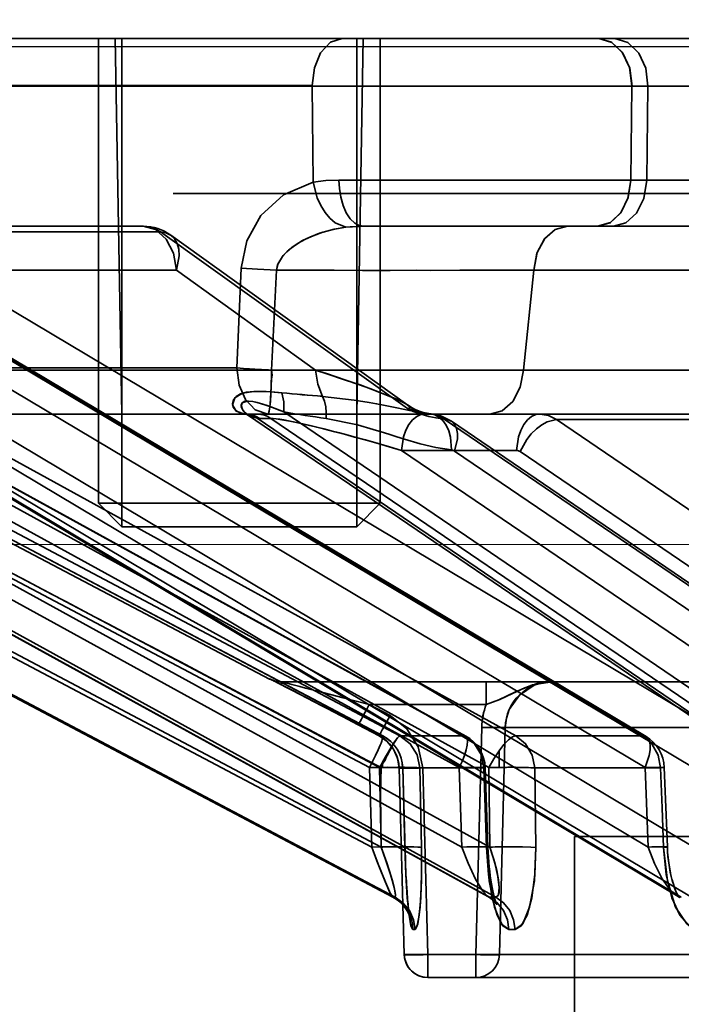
# Model space of a CAD drawing. Header units: millimetres. Extents: x -1465 to 393277, y -3788 to 454312.
# Tile 353 of 656: x 358024 to 358039, y 11940 to 11961. Entities that reach past the tile are written whole.
import ezdxf

# ---------------------------------------------------------------- set-up
doc = ezdxf.new("R2010")
doc.units = ezdxf.units.MM
doc.header["$XCLIPFRAME"] = 2
doc.linetypes.add('DASHED', pattern=[0.75, 0.5, -0.25])
for name, color, linetype in [('AHU03-3-68634OBJ', 8, 'Continuous'), ('EC-MTR_250-0_7OBJ', 8, 'Continuous'), ('FLUID-Wy2', 8, 'Continuous'), ('HEX_HEAD_SCR_M6X16OBJ', 8, 'Continuous')]:
    doc.layers.add(name, color=color, linetype=linetype)
picture_1 = doc.add_image_def('image1.bmp', size_in_pixel=(951, 911))

msp = doc.modelspace()

# ---------------------------------------------------------------- linework, layer by layer
at = {"layer": 'AHU03-3-68634OBJ', "color": 8, "linetype": 'Continuous', "lineweight": 35, "ltscale": 100}
msp.add_line((358221.129, 11960.602), (357953.129, 11960.602), dxfattribs=at)
at = {"layer": 'EC-MTR_250-0_7OBJ', "color": 8, "linetype": 'Continuous', "lineweight": 35, "ltscale": 100}
for p, q in [((358011.723, 11960.602), (358036.798, 11960.602)), ((358026.646, 11952.602), (358026.506, 11960.602)), ((358031.646, 11952.602), (358031.786, 11960.602)), ((358037.139, 11960.602), (358036.798, 11960.602)), ((358037.139, 11960.602), (358076.899, 11960.602)), ((358030.697, 11959.602), (358010.783, 11959.602)), ((358030.697, 11959.584), (358010.783, 11959.584)), ((358030.697, 11959.584), (358030.72, 11957.539)), ((358040.257, 11959.584), (358030.697, 11959.584)), ((358037.505, 11959.584), (358037.481, 11957.584)), ((358037.821, 11957.584), (358037.846, 11959.584)), ((358031.266, 11957.584), (358078.286, 11957.584)), ((358154.262, 11957.302), (358027.742, 11957.302)), ((358029.791, 11946.959), (358011.689, 11956.486)), ((358027.103, 11956.602), (358020.826, 11956.602)), ((358027.471, 11956.486), (358021.392, 11956.486)), ((358027.471, 11956.486), (358032.727, 11952.717)), ((358031.797, 11956.602), (358036.775, 11956.602)), ((358036.775, 11956.602), (358037.114, 11956.602)), ((358037.114, 11956.602), (358050.775, 11956.602)), ((358027.686, 11956.414), (358032.737, 11952.789)), ((358012.568, 11956.13), (358032.2, 11945.751)), ((358012.712, 11956.052), (358032.198, 11945.752)), ((358013.08, 11956.052), (358032.565, 11945.752)), ((358015.204, 11956.052), (358033.941, 11945.752)), ((358015.23, 11956.045), (358033.966, 11945.745)), ((358016.294, 11956.052), (358035.03, 11945.752)), ((358020.459, 11956.052), (358037.728, 11945.752)), ((358020.536, 11956.031), (358037.804, 11945.731)), ((358022.23, 11956.052), (358039.496, 11945.752)), ((358027.808, 11955.664), (358023.261, 11955.664)), ((358030.769, 11953.539), (358027.808, 11955.664)), ((358029.187, 11955.712), (358029.095, 11953.584)), ((358029.937, 11955.665), (358029.833, 11953.538)), ((358035.193, 11953.538), (358035.415, 11955.664)), ((358035.415, 11955.664), (358035.193, 11953.538)), ((358039.963, 11955.664), (358035.415, 11955.664)), ((358012.434, 11955.372), (358031.919, 11945.072)), ((358012.647, 11955.372), (358032.132, 11945.072)), ((358015.091, 11955.372), (358033.827, 11945.072)), ((358015.723, 11955.372), (358034.459, 11945.072)), ((358020.516, 11955.372), (358037.784, 11945.072)), ((358021.542, 11955.372), (358038.81, 11945.072)), ((358029.095, 11953.584), (358020.953, 11953.584)), ((358030.769, 11953.539), (358023.226, 11953.538)), ((358042.735, 11953.539), (358035.193, 11953.538)), ((358013.622, 11953.081), (358031.967, 11943.379)), ((358013.824, 11953.081), (358032.169, 11943.379)), ((358016.245, 11953.081), (358033.885, 11943.379)), ((358016.843, 11953.081), (358034.483, 11943.379)), ((358021.592, 11953.081), (358037.849, 11943.379)), ((358022.563, 11953.081), (358038.82, 11943.379)), ((358032.738, 11952.788), (358032.813, 11952.74)), ((358032.812, 11952.741), (358032.893, 11952.698)), ((358029.296, 11952.602), (358021.705, 11952.602)), ((358029.289, 11952.602), (358029.292, 11952.602)), ((358029.296, 11952.6), (358029.291, 11952.602)), ((358029.533, 11952.602), (358029.296, 11952.602)), ((358029.321, 11952.587), (358029.306, 11952.595)), ((358044.306, 11942.384), (358029.321, 11952.587)), ((358029.525, 11952.512), (358044.503, 11942.314)), ((358039.562, 11952.602), (358029.533, 11952.602)), ((358029.584, 11952.509), (358029.821, 11952.509)), ((358029.821, 11952.509), (358044.796, 11942.314)), ((358030.096, 11952.646), (358043.706, 11943.379)), ((358033.505, 11952.494), (358043.414, 11945.752)), ((358035.899, 11952.486), (358045.794, 11945.752)), ((358042.656, 11952.486), (358035.899, 11952.486)), ((358032.413, 11942.315), (358013.341, 11952.401)), ((358013.341, 11952.401), (358032.417, 11942.314)), ((358013.39, 11952.401), (358032.462, 11942.314)), ((358034.44, 11942.324), (358016.106, 11952.408)), ((358016.135, 11952.401), (358034.474, 11942.314)), ((358016.269, 11952.401), (358034.609, 11942.314)), ((358038.456, 11942.345), (358021.572, 11952.422)), ((358021.653, 11952.401), (358038.555, 11942.314)), ((358021.871, 11952.401), (358038.773, 11942.314)), ((358033.661, 11952.448), (358043.568, 11945.705)), ((358032.602, 11951.829), (358045.014, 11943.379)), ((358035.049, 11951.829), (358032.602, 11951.829)), ((358033.729, 11951.814), (358043.637, 11945.072)), ((358035.122, 11951.806), (358045.018, 11945.072)), ((358029.791, 11946.959), (358029.8, 11946.959)), ((358029.829, 11946.945), (358029.828, 11946.945)), ((358029.852, 11946.934), (358029.839, 11946.94)), ((358029.886, 11946.917), (358029.852, 11946.934)), ((358029.986, 11946.866), (358029.886, 11946.917)), ((358030.192, 11946.76), (358029.971, 11946.873)), ((358030.024, 11946.902), (358034.402, 11946.902)), ((358034.402, 11946.415), (358034.402, 11946.902)), ((358034.402, 11946.902), (358035.806, 11946.902)), ((358035.806, 11946.902), (358085.142, 11946.902)), ((358030.473, 11946.614), (358030.173, 11946.77)), ((358030.596, 11946.551), (358030.473, 11946.614)), ((358030.726, 11946.483), (358030.596, 11946.551)), ((358030.837, 11946.425), (358030.726, 11946.483)), ((358030.753, 11946.469), (358030.726, 11946.483)), ((358030.984, 11946.349), (358030.837, 11946.425)), ((358031.91, 11946.415), (358032.355, 11946.181)), ((358034.402, 11946.415), (358031.91, 11946.415)), ((358031.14, 11946.267), (358030.984, 11946.349)), ((358031.342, 11946.161), (358031.14, 11946.267)), ((358032.355, 11946.181), (358032.354, 11946.182)), ((358031.6, 11946.026), (358031.342, 11946.161)), ((358031.377, 11946.143), (358031.342, 11946.161)), ((358032.122, 11945.752), (358031.6, 11946.026)), ((358032.122, 11945.752), (358031.678, 11945.985)), ((358032.122, 11945.752), (358031.678, 11945.985)), ((358032.203, 11945.703), (358032.122, 11945.752)), ((358032.198, 11945.752), (358032.122, 11945.752)), ((358033.941, 11945.752), (358032.565, 11945.752)), ((358034.307, 11945.928), (358034.185, 11941.088)), ((358034.807, 11945.928), (358034.685, 11941.088)), ((358034.685, 11941.088), (358034.807, 11945.928)), ((358039.687, 11945.928), (358034.807, 11945.928)), ((358037.728, 11945.752), (358035.03, 11945.752)), ((358032.277, 11945.645), (358032.202, 11945.704)), ((358032.344, 11945.578), (358032.276, 11945.646)), ((358032.403, 11945.504), (358032.343, 11945.579)), ((358032.453, 11945.424), (358032.402, 11945.505)), ((358032.523, 11945.248), (358032.493, 11945.339)), ((358034.677, 11945.43), (358034.677, 11945.076)), ((358032.196, 11945.073), (358032.196, 11945.19)), ((358032.543, 11945.156), (358032.523, 11945.25)), ((358032.551, 11945.064), (358032.542, 11945.158)), ((358031.967, 11943.379), (358031.919, 11945.072)), ((358032.132, 11945.072), (358032.169, 11943.379)), ((358032.624, 11945.065), (358032.551, 11945.065)), ((358032.659, 11941.088), (358032.551, 11945.064)), ((358032.551, 11945.064), (358032.659, 11941.088)), ((358032.672, 11943.372), (358032.624, 11945.065)), ((358032.626, 11945.066), (358032.676, 11943.291)), ((358034.354, 11945.065), (358032.989, 11945.065)), ((358033.025, 11943.372), (358032.989, 11945.065)), ((358032.989, 11945.065), (358033.025, 11943.372)), ((358033.05, 11945.065), (358033.159, 11941.088)), ((358033.885, 11943.379), (358033.827, 11945.072)), ((358034.411, 11943.372), (358034.354, 11945.065)), ((358034.381, 11945.071), (358034.438, 11943.378)), ((358034.483, 11943.379), (358034.459, 11945.072)), ((358038.112, 11945.065), (358035.434, 11945.065)), ((358035.458, 11943.372), (358035.434, 11945.065)), ((358035.434, 11945.065), (358035.458, 11943.372)), ((358037.849, 11943.379), (358037.784, 11945.072)), ((358038.193, 11945.074), (358038.258, 11943.382)), ((358036.279, 11943.602), (358036.279, 11885.102)), ((358036.279, 11943.602), (358137.979, 11943.602)), ((358032.676, 11943.291), (358032.681, 11943.13)), ((358032.681, 11943.13), (358032.687, 11942.975)), ((358034.449, 11943.161), (358034.457, 11943.056)), ((358032.687, 11942.975), (358032.694, 11942.828)), ((358032.694, 11942.828), (358032.701, 11942.688)), ((358034.466, 11942.956), (358034.477, 11942.859)), ((358032.698, 11942.756), (358032.705, 11942.621)), ((358032.701, 11942.687), (358032.709, 11942.556)), ((358032.705, 11942.62), (358032.713, 11942.493)), ((358032.709, 11942.555), (358032.717, 11942.433)), ((358032.526, 11942.242), (358032.472, 11942.281)), ((358032.725, 11942.319), (358032.73, 11942.265)), ((358032.734, 11942.215), (358032.739, 11942.167)), ((358034.616, 11942.173), (358034.599, 11942.195)), ((358038.486, 11942.325), (358038.455, 11942.345)), ((358038.504, 11942.309), (358038.485, 11942.325)), ((358032.739, 11941.983), (358032.719, 11942.022)), ((358032.739, 11942.167), (358032.743, 11942.121)), ((358032.754, 11941.95), (358032.739, 11941.983)), ((358032.748, 11942.08), (358032.752, 11942.041)), ((358032.752, 11942.041), (358032.756, 11942.005)), ((358032.756, 11942.005), (358032.761, 11941.973)), ((358032.761, 11941.973), (358032.765, 11941.946)), ((358032.764, 11941.924), (358032.754, 11941.95)), ((358032.77, 11941.906), (358032.764, 11941.924)), ((358084.997, 11941.088), (358032.659, 11941.088)), ((358033.159, 11941.088), (358033.159, 11940.602)), ((358034.185, 11941.088), (358034.185, 11940.602)), ((358084.977, 11940.602), (358033.159, 11940.602))]:
    msp.add_line(p, q, dxfattribs=at)
at = {"layer": 'EC-MTR_250-0_7OBJ', "color": 8, "linetype": 'Continuous', "lineweight": 35, "ltscale": 100, "flags": 128}
for points in [[(358030.697, 11959.602), (358030.745, 11959.979), (358030.878, 11960.298), (358031.086, 11960.521), (358031.338, 11960.602)], [(358030.698, 11959.602), (358030.745, 11959.979), (358030.878, 11960.297), (358031.086, 11960.52), (358031.338, 11960.602)], [(358036.799, 11960.602), (358037.068, 11960.526), (358037.295, 11960.313), (358037.451, 11959.983), (358037.505, 11959.584)], [(358037.506, 11959.584), (358037.457, 11959.967), (358037.311, 11960.291), (358037.08, 11960.519), (358036.799, 11960.602)], [(358037.846, 11959.584), (358037.797, 11959.967), (358037.651, 11960.291), (358037.42, 11960.519), (358037.139, 11960.602)], [(358030.72, 11957.539), (358030.088, 11957.27), (358029.608, 11956.832), (358029.304, 11956.291), (358029.187, 11955.712)], [(358030.72, 11957.539), (358030.986, 11957.573), (358031.265, 11957.584)], [(358031.266, 11957.584), (358030.985, 11957.573), (358030.72, 11957.539)], [(358030.72, 11957.539), (358030.806, 11957.207), (358030.88, 11957.045), (358030.971, 11956.898), (358031.075, 11956.774), (358031.187, 11956.678), (358031.412, 11956.579)], [(358031.797, 11956.602), (358031.701, 11956.618), (358031.603, 11956.67), (358031.509, 11956.761), (358031.424, 11956.888), (358031.355, 11957.045), (358031.305, 11957.221), (358031.276, 11957.404), (358031.265, 11957.584)], [(358031.266, 11957.584), (358031.276, 11957.404), (358031.306, 11957.221), (358031.356, 11957.045), (358031.424, 11956.888), (358031.509, 11956.761), (358031.603, 11956.67), (358031.701, 11956.618), (358031.797, 11956.602)], [(358036.774, 11956.602), (358037.038, 11956.674), (358037.262, 11956.878), (358037.42, 11957.196), (358037.481, 11957.584)], [(358037.481, 11957.584), (358037.425, 11957.212), (358037.277, 11956.899), (358037.049, 11956.681), (358036.774, 11956.602)], [(358037.114, 11956.602), (358037.378, 11956.674), (358037.602, 11956.878), (358037.76, 11957.196), (358037.821, 11957.584)], [(358027.471, 11956.486), (358027.358, 11956.548), (358027.237, 11956.587), (358027.103, 11956.602)], [(358027.808, 11955.664), (358027.743, 11956.027), (358027.588, 11956.329), (358027.365, 11956.53), (358027.103, 11956.602)], [(358027.471, 11956.486), (358027.354, 11956.55), (358027.23, 11956.589), (358027.103, 11956.602)], [(358027.103, 11956.602), (358027.365, 11956.53), (358027.588, 11956.329), (358027.743, 11956.027), (358027.808, 11955.664)], [(358027.471, 11956.486), (358027.586, 11956.465), (358027.685, 11956.415), (358027.764, 11956.337), (358027.822, 11956.236), (358027.856, 11956.114), (358027.865, 11955.974), (358027.808, 11955.664)], [(358027.808, 11955.664), (358027.865, 11955.974), (358027.856, 11956.114), (358027.822, 11956.236), (358027.764, 11956.337), (358027.685, 11956.415), (358027.586, 11956.465), (358027.471, 11956.486)], [(358029.937, 11955.665), (358029.963, 11955.782), (358030.063, 11955.959), (358030.155, 11956.06), (358030.262, 11956.151), (358030.397, 11956.242), (358030.558, 11956.329), (358030.72, 11956.401), (358030.922, 11956.473), (358031.18, 11956.54), (358031.412, 11956.579)], [(358031.412, 11956.579), (358031.169, 11956.538), (358030.857, 11956.452), (358030.645, 11956.37), (358030.492, 11956.296), (358030.325, 11956.195), (358030.193, 11956.095), (358030.08, 11955.98), (358029.973, 11955.807), (358029.937, 11955.665)], [(358031.412, 11956.579), (358031.504, 11956.589), (358031.797, 11956.602)], [(358031.797, 11956.602), (358031.698, 11956.6), (358031.412, 11956.579)], [(358036.132, 11956.602), (358035.871, 11956.533), (358035.649, 11956.342), (358035.487, 11956.041), (358035.415, 11955.664)], [(358035.415, 11955.664), (358035.483, 11956.029), (358035.641, 11956.331), (358035.868, 11956.531), (358036.132, 11956.602)], [(358029.937, 11955.665), (358029.537, 11955.685), (358029.187, 11955.712)], [(358035.416, 11955.667), (358035.03, 11955.666), (358034.542, 11955.665), (358033.842, 11955.664), (358033.216, 11955.663), (358032.913, 11955.664), (358032.359, 11955.663), (358031.769, 11955.663), (358031.167, 11955.664), (358030.555, 11955.664), (358029.937, 11955.665)], [(358029.095, 11953.584), (358029.146, 11953.219), (358029.277, 11952.912), (358029.483, 11952.691), (358029.755, 11952.602)], [(358029.833, 11953.538), (358029.798, 11953.539), (358029.767, 11953.541), (358029.733, 11953.542), (358029.696, 11953.544), (358029.656, 11953.546), (358029.617, 11953.548), (358029.576, 11953.55), (358029.53, 11953.552), (358029.479, 11953.555), (358029.424, 11953.559), (358029.366, 11953.562), (358029.303, 11953.567), (358029.237, 11953.572), (358029.167, 11953.578), (358029.095, 11953.584)], [(358029.833, 11953.538), (358029.843, 11953.43), (358029.823, 11953.309), (358029.826, 11953.187), (358029.821, 11953.06), (358029.813, 11952.933), (358029.803, 11952.812), (358029.79, 11952.707), (358029.774, 11952.631), (358029.755, 11952.602)], [(358029.755, 11952.602), (358029.768, 11952.617), (358029.783, 11952.666), (358029.796, 11952.753), (358029.809, 11952.873), (358029.819, 11953.022), (358029.826, 11953.19), (358029.831, 11953.365), (358029.833, 11953.538)], [(358029.833, 11953.538), (358030.572, 11953.538), (358031.611, 11953.538), (358032.452, 11953.538), (358032.967, 11953.539), (358033.794, 11953.538), (358034.629, 11953.538), (358035.193, 11953.538)], [(358030.769, 11953.539), (358031.009, 11953.461), (358031.41, 11953.327), (358031.716, 11953.221), (358031.938, 11953.139), (358032.137, 11953.064), (358032.327, 11952.988), (358032.468, 11952.928), (358032.585, 11952.874), (358032.691, 11952.819), (358032.758, 11952.773), (358032.782, 11952.735), (358032.727, 11952.717)], [(358030.921, 11952.979), (358030.816, 11953.239), (358030.769, 11953.539)], [(358032.727, 11952.717), (358032.781, 11952.737), (358032.756, 11952.775), (358032.688, 11952.82), (358032.577, 11952.878), (358032.461, 11952.932), (358032.317, 11952.993), (358032.123, 11953.069), (358031.927, 11953.143), (358031.703, 11953.225), (358031.392, 11953.333), (358031.002, 11953.463), (358030.769, 11953.539)], [(358034.483, 11952.602), (358034.745, 11952.672), (358034.97, 11952.872), (358035.127, 11953.175), (358035.193, 11953.538)], [(358030.051, 11953.055), (358029.829, 11953.074), (358029.63, 11953.084), (358029.453, 11953.082), (358029.3, 11953.065), (358029.175, 11953.031), (358029.081, 11952.979), (358029.022, 11952.91), (358029, 11952.829), (358029.017, 11952.747), (358029.071, 11952.675), (358029.156, 11952.625), (358029.265, 11952.603)], [(358029.265, 11952.603), (358029.083, 11952.666), (358029.002, 11952.8), (358029.048, 11952.95), (358029.214, 11953.046), (358029.454, 11953.082), (358029.719, 11953.08), (358030.051, 11953.055)], [(358029.525, 11952.512), (358029.342, 11952.573), (358029.251, 11952.647), (358029.214, 11952.698), (358029.186, 11952.79), (358029.206, 11952.842), (358029.266, 11952.874), (358029.344, 11952.88), (358029.431, 11952.87), (358029.527, 11952.848), (358029.597, 11952.828), (358029.733, 11952.784), (358029.84, 11952.746), (358029.962, 11952.699), (358030.096, 11952.646)], [(358029.525, 11952.512), (358029.32, 11952.587), (358029.232, 11952.67), (358029.188, 11952.766), (358029.206, 11952.842), (358029.315, 11952.88), (358029.436, 11952.868), (358029.579, 11952.833), (358029.738, 11952.782), (358029.908, 11952.72), (358030.096, 11952.646)], [(358030.051, 11953.055), (358030.092, 11952.861), (358030.096, 11952.646)], [(358030.096, 11952.646), (358030.092, 11952.861), (358030.051, 11953.055)], [(358033.223, 11952.606), (358033.008, 11952.633), (358032.767, 11952.678), (358032.502, 11952.733), (358032.361, 11952.762), (358032.216, 11952.791), (358032.067, 11952.82), (358031.913, 11952.848), (358031.595, 11952.901), (358030.921, 11952.979)], [(358030.921, 11952.979), (358030.959, 11952.874), (358030.985, 11952.758), (358030.997, 11952.635), (358030.997, 11952.509)], [(358032.727, 11952.717), (358032.766, 11952.711), (358032.808, 11952.701), (358032.855, 11952.689), (358032.904, 11952.675), (358032.956, 11952.661), (358033.009, 11952.647), (358033.063, 11952.634), (358033.117, 11952.622), (358033.171, 11952.613), (358033.222, 11952.606)], [(358032.727, 11952.717), (358032.85, 11952.658), (358033.015, 11952.598), (358033.181, 11952.551), (358033.337, 11952.518), (358033.505, 11952.494)], [(358033.222, 11952.606), (358033.103, 11952.625), (358032.971, 11952.659), (358032.842, 11952.696), (358032.727, 11952.717)], [(358032.89, 11952.699), (358032.977, 11952.663), (358033.063, 11952.635), (358033.149, 11952.616)], [(358032.972, 11952.664), (358033.056, 11952.637), (358033.14, 11952.618)], [(358029.525, 11952.512), (358029.399, 11952.58), (358029.265, 11952.603)], [(358029.265, 11952.603), (358029.399, 11952.58), (358029.525, 11952.512)], [(358029.296, 11952.602), (358029.276, 11952.602), (358029.265, 11952.603)], [(358029.296, 11952.602), (358029.396, 11952.591), (358029.492, 11952.56), (358029.584, 11952.509)], [(358029.306, 11952.596), (358029.296, 11952.6)], [(358029.525, 11952.512), (358029.545, 11952.51), (358029.565, 11952.51), (358029.584, 11952.509)], [(358029.533, 11952.602), (358029.607, 11952.596), (358029.681, 11952.578), (358029.753, 11952.549), (358029.821, 11952.509)], [(358029.821, 11952.509), (358029.753, 11952.549), (358029.681, 11952.578), (358029.606, 11952.596), (358029.533, 11952.602)], [(358032.602, 11951.829), (358032.342, 11951.906), (358032.099, 11951.976), (358031.872, 11952.041), (358031.66, 11952.099), (358031.462, 11952.152), (358031.278, 11952.201), (358031.105, 11952.245), (358030.944, 11952.285), (358030.795, 11952.321), (358030.656, 11952.355), (358030.526, 11952.386), (358030.406, 11952.413), (358030.294, 11952.438), (358030.191, 11952.459), (358030.095, 11952.477), (358030.008, 11952.492), (358029.931, 11952.502), (358029.868, 11952.508), (358029.821, 11952.509)], [(358032.602, 11951.829), (358032.337, 11951.907), (358032.079, 11951.981), (358031.833, 11952.05), (358031.602, 11952.113), (358031.386, 11952.171), (358031.18, 11952.225), (358030.94, 11952.286), (358030.739, 11952.335), (358030.579, 11952.373), (358030.455, 11952.401), (358030.362, 11952.421), (358030.219, 11952.451), (358030.055, 11952.482), (358029.931, 11952.501), (358029.821, 11952.509)], [(358030.997, 11952.51), (358031.666, 11952.37), (358031.999, 11952.275), (358032.165, 11952.224), (358032.331, 11952.172), (358032.497, 11952.12), (358032.663, 11952.067), (358032.996, 11951.968), (358033.331, 11951.888), (358033.667, 11951.839)], [(358033.667, 11951.838), (358033.331, 11951.887), (358032.996, 11951.968), (358032.663, 11952.067), (358032.497, 11952.119), (358032.331, 11952.172), (358032.165, 11952.224), (358031.999, 11952.275), (358031.666, 11952.37), (358030.997, 11952.51)], [(358032.602, 11951.829), (358032.642, 11952.117), (358032.69, 11952.256), (358032.755, 11952.379), (358032.834, 11952.478), (358032.922, 11952.549), (358033.011, 11952.589), (358033.098, 11952.602)], [(358033.098, 11952.602), (358033.011, 11952.589), (358032.923, 11952.55), (358032.835, 11952.479), (358032.755, 11952.38), (358032.69, 11952.257), (358032.643, 11952.118), (358032.602, 11951.829)], [(358033.152, 11952.616), (358033.177, 11952.612), (358033.203, 11952.608), (358033.229, 11952.605)], [(358033.505, 11952.494), (358033.415, 11952.55), (358033.32, 11952.588), (358033.222, 11952.606)], [(358033.667, 11951.837), (358033.642, 11952.113), (358033.604, 11952.246), (358033.548, 11952.365), (358033.477, 11952.464), (358033.396, 11952.538), (358033.31, 11952.585), (358033.222, 11952.606)], [(358033.229, 11952.605), (358033.305, 11952.594), (358033.38, 11952.577), (358033.454, 11952.554), (358033.525, 11952.524), (358033.594, 11952.489), (358033.661, 11952.448)], [(358033.505, 11952.494), (358033.595, 11952.48), (358033.671, 11952.441), (358033.73, 11952.378), (358033.771, 11952.294), (358033.791, 11952.191), (358033.791, 11952.075), (358033.729, 11951.814)], [(358035.049, 11951.829), (358035.089, 11952.116), (358035.136, 11952.254), (358035.2, 11952.377), (358035.279, 11952.476), (358035.366, 11952.548), (358035.456, 11952.589), (358035.545, 11952.602)], [(358035.899, 11952.486), (358035.698, 11952.436), (358035.584, 11952.373), (358035.47, 11952.286), (358035.361, 11952.178), (358035.264, 11952.057), (358035.122, 11951.806)], [(358035.899, 11952.486), (358035.727, 11952.572), (358035.545, 11952.602)], [(358033.729, 11951.814), (358033.709, 11951.826), (358033.688, 11951.833), (358033.667, 11951.837)], [(358035.049, 11951.829), (358035.068, 11951.828), (358035.122, 11951.806)], [(358029.8, 11946.959), (358029.815, 11946.952), (358029.825, 11946.947), (358029.838, 11946.941), (358029.853, 11946.933), (358029.889, 11946.915), (358029.909, 11946.905), (358029.932, 11946.894), (358029.98, 11946.869), (358030.032, 11946.842), (358030.088, 11946.814), (358030.204, 11946.754), (358030.327, 11946.69), (358030.454, 11946.624), (358030.585, 11946.556), (358030.854, 11946.417), (358031.127, 11946.274), (358031.678, 11945.985)], [(358031.678, 11945.985), (358031.266, 11946.201), (358030.906, 11946.389), (358030.593, 11946.552), (358030.282, 11946.713), (358030.044, 11946.836), (358029.866, 11946.927), (358029.8, 11946.959)], [(358029.839, 11946.94), (358029.829, 11946.945)], [(358029.834, 11946.943), (358029.851, 11946.936), (358029.864, 11946.931), (358029.878, 11946.926), (358029.895, 11946.921), (358029.912, 11946.916), (358029.93, 11946.912), (358029.949, 11946.908), (358029.969, 11946.906), (358029.99, 11946.903), (358030.011, 11946.902), (358030.032, 11946.902)], [(358029.99, 11946.903), (358030.011, 11946.902), (358030.032, 11946.902)], [(358031.91, 11946.414), (358031.358, 11946.559), (358030.819, 11946.7), (358030.559, 11946.767), (358030.436, 11946.799), (358030.321, 11946.829), (358030.265, 11946.843), (358030.213, 11946.856), (358030.165, 11946.869), (358030.122, 11946.879), (358030.086, 11946.889), (358030.058, 11946.896), (358030.048, 11946.898), (358030.035, 11946.901), (358030.048, 11946.82)], [(358035.806, 11946.902), (358035.389, 11946.836), (358035.029, 11946.687), (358034.672, 11946.513), (358034.402, 11946.415)], [(358035.806, 11946.902), (358035.511, 11946.868), (358035.221, 11946.773), (358034.961, 11946.65), (358034.695, 11946.522), (358034.402, 11946.415)], [(358035.806, 11946.902), (358035.61, 11946.882), (358035.426, 11946.825), (358035.111, 11946.615), (358034.893, 11946.306), (358034.831, 11946.123), (358034.807, 11945.928)], [(358031.678, 11945.985), (358031.687, 11945.999), (358031.694, 11946.012), (358031.704, 11946.03), (358031.716, 11946.051), (358031.746, 11946.106), (358031.783, 11946.175), (358031.825, 11946.253), (358031.868, 11946.334), (358031.91, 11946.415)], [(358032.355, 11946.181), (358032.313, 11946.101), (358032.269, 11946.02), (358032.228, 11945.942), (358032.191, 11945.873), (358032.161, 11945.818), (358032.149, 11945.796), (358032.139, 11945.779), (358032.131, 11945.766), (358032.126, 11945.757), (358032.12, 11945.748)], [(358032.355, 11946.181), (358032.716, 11945.9), (358032.957, 11945.513), (358033.05, 11945.064)], [(358032.198, 11945.752), (358032.204, 11945.743), (358032.203, 11945.72), (358032.198, 11945.697), (358032.19, 11945.669), (358032.178, 11945.634), (358032.164, 11945.595), (358032.146, 11945.55), (358032.102, 11945.448), (358032.048, 11945.331), (358031.919, 11945.072)], [(358032.122, 11945.752), (358032.295, 11945.628), (358032.429, 11945.466), (358032.516, 11945.274), (358032.551, 11945.065)], [(358032.164, 11945.072), (358032.171, 11945.126), (358032.21, 11945.175), (358032.252, 11945.228), (358032.276, 11945.296), (358032.312, 11945.364), (358032.35, 11945.435), (358032.39, 11945.505), (358032.43, 11945.575), (358032.471, 11945.639), (358032.51, 11945.696), (358032.543, 11945.736), (358032.565, 11945.752)], [(358032.196, 11945.19), (358032.259, 11945.304), (358032.321, 11945.411), (358032.379, 11945.507), (358032.432, 11945.59), (358032.478, 11945.658), (358032.517, 11945.708), (358032.533, 11945.726), (358032.546, 11945.74), (358032.557, 11945.748)], [(358032.989, 11945.065), (358032.931, 11945.345), (358032.784, 11945.58), (358032.565, 11945.752)], [(358033.941, 11945.752), (358033.961, 11945.747), (358033.977, 11945.737), (358033.999, 11945.697), (358034.005, 11945.669), (358034.006, 11945.634), (358033.998, 11945.55), (358033.975, 11945.448), (358033.938, 11945.331), (358033.888, 11945.204), (358033.827, 11945.072)], [(358034.354, 11945.065), (358034.299, 11945.34), (358034.156, 11945.579), (358033.941, 11945.752)], [(358034.807, 11945.928), (358034.794, 11945.926), (358034.781, 11945.925), (358034.763, 11945.924), (358034.741, 11945.923), (358034.716, 11945.923), (358034.654, 11945.923), (358034.579, 11945.923), (358034.494, 11945.924), (358034.402, 11945.926), (358034.307, 11945.928)], [(358035.03, 11945.752), (358034.998, 11945.745), (358034.962, 11945.728), (358034.877, 11945.664), (358034.78, 11945.562), (358034.677, 11945.43)], [(358035.434, 11945.065), (358035.38, 11945.34), (358035.24, 11945.579), (358035.03, 11945.752)], [(358037.728, 11945.752), (358037.792, 11945.737), (358037.842, 11945.697), (358037.876, 11945.634), (358037.892, 11945.55), (358037.891, 11945.448), (358037.872, 11945.331), (358037.784, 11945.072)], [(358038.112, 11945.065), (358038.061, 11945.34), (358037.927, 11945.579), (358037.728, 11945.752)], [(358032.493, 11945.338), (358032.453, 11945.424), (358032.403, 11945.504)], [(358034.459, 11945.072), (358034.564, 11945.259), (358034.677, 11945.43)], [(358031.919, 11945.072), (358032.106, 11945.076), (358032.294, 11945.078), (358032.464, 11945.077), (358032.587, 11945.073), (358032.624, 11945.065)], [(358031.919, 11945.072), (358032.203, 11945.077), (358032.433, 11945.077), (358032.583, 11945.073), (358032.624, 11945.065)], [(358032.169, 11943.379), (358032.158, 11943.952), (358032.154, 11944.517), (358032.164, 11945.072)], [(358032.989, 11945.065), (358032.962, 11945.069), (358032.923, 11945.072), (358032.875, 11945.074), (358032.823, 11945.075), (358032.769, 11945.077), (358032.716, 11945.077), (358032.663, 11945.078), (358032.613, 11945.078), (358032.565, 11945.078), (358032.52, 11945.078), (358032.478, 11945.077), (358032.439, 11945.077), (358032.403, 11945.077), (358032.37, 11945.076), (358032.34, 11945.076), (358032.311, 11945.075), (358032.282, 11945.075), (358032.251, 11945.074), (358032.221, 11945.074), (358032.191, 11945.073), (358032.164, 11945.072)], [(358033.051, 11945.065), (358032.958, 11945.062), (358032.863, 11945.061), (358032.772, 11945.059), (358032.691, 11945.059), (358032.656, 11945.059), (358032.626, 11945.059), (358032.601, 11945.06), (358032.581, 11945.061), (358032.566, 11945.061), (358032.551, 11945.065)], [(358034.354, 11945.065), (358034.375, 11945.073), (358034.282, 11945.077), (358034.09, 11945.077), (358033.827, 11945.072)], [(358035.434, 11945.065), (358035.395, 11945.068), (358035.351, 11945.07), (358035.303, 11945.072), (358035.254, 11945.074), (358035.205, 11945.075), (358035.158, 11945.076), (358035.112, 11945.077), (358035.068, 11945.077), (358035.027, 11945.078), (358034.989, 11945.078), (358034.952, 11945.078), (358034.919, 11945.078), (358034.89, 11945.078), (358034.861, 11945.078), (358034.831, 11945.077), (358034.799, 11945.077), (358034.765, 11945.077), (358034.733, 11945.077), (358034.705, 11945.076), (358034.677, 11945.076)], [(358038.112, 11945.065), (358038.191, 11945.073), (358038.157, 11945.077), (358038.015, 11945.077), (358037.784, 11945.072)], [(358038.179, 11943.372), (358038.146, 11944.218), (358038.112, 11945.065)], [(358031.967, 11943.379), (358032.106, 11943.382), (358032.244, 11943.384), (358032.375, 11943.385), (358032.434, 11943.385), (358032.488, 11943.385), (358032.536, 11943.384), (358032.577, 11943.383), (358032.611, 11943.382), (358032.637, 11943.38), (358032.657, 11943.378), (358032.668, 11943.376), (358032.675, 11943.393), (358032.672, 11943.364), (358032.675, 11943.341)], [(358031.967, 11943.379), (358032.106, 11943.382), (358032.244, 11943.384), (358032.375, 11943.385), (358032.434, 11943.385), (358032.488, 11943.385), (358032.536, 11943.384), (358032.577, 11943.383), (358032.611, 11943.382), (358032.637, 11943.38), (358032.657, 11943.378), (358032.668, 11943.376), (358032.675, 11943.393), (358032.672, 11943.364), (358032.675, 11943.341)], [(358032.413, 11942.315), (358032.353, 11942.413), (358032.251, 11942.644), (358032.118, 11942.979), (358031.967, 11943.379)], [(358032.414, 11942.315), (358032.375, 11942.371), (358032.342, 11942.436), (358032.256, 11942.633), (358032.179, 11942.823), (358032.077, 11943.085), (358031.967, 11943.379)], [(358032.169, 11943.379), (358032.262, 11943.115), (358032.338, 11942.882), (358032.399, 11942.682), (358032.441, 11942.521), (358032.465, 11942.41), (358032.472, 11942.35), (358032.462, 11942.314)], [(358032.169, 11943.379), (358032.287, 11943.043), (358032.379, 11942.75), (358032.442, 11942.515), (358032.47, 11942.366), (358032.462, 11942.314)], [(358032.232, 11943.381), (358032.508, 11943.385), (358032.642, 11943.385), (358032.763, 11943.385), (358032.865, 11943.383), (358032.944, 11943.38), (358032.997, 11943.376), (358033.025, 11943.372)], [(358032.672, 11943.372), (358032.694, 11942.792), (358032.723, 11942.301), (358032.76, 11941.928), (358032.8, 11941.701), (358032.843, 11941.627)], [(358032.843, 11941.627), (358032.79, 11941.743), (358032.741, 11942.097), (358032.7, 11942.661), (358032.672, 11943.372)], [(358032.887, 11941.627), (358032.944, 11941.743), (358032.994, 11942.097), (358033.024, 11942.661), (358033.025, 11943.372)], [(358033.025, 11943.372), (358033.027, 11942.792), (358033.009, 11942.301), (358032.976, 11941.928), (358032.933, 11941.701), (358032.887, 11941.627)], [(358033.885, 11943.379), (358033.992, 11943.382), (358034.096, 11943.384), (358034.193, 11943.385), (358034.278, 11943.385), (358034.315, 11943.385), (358034.348, 11943.385), (358034.375, 11943.384), (358034.398, 11943.383), (358034.416, 11943.382), (358034.428, 11943.381), (358034.438, 11943.381)], [(358033.885, 11943.379), (358034.015, 11943.382), (358034.14, 11943.384), (358034.198, 11943.385), (358034.251, 11943.385), (358034.299, 11943.385), (358034.341, 11943.385), (358034.375, 11943.384), (358034.402, 11943.383), (358034.422, 11943.382), (358034.434, 11943.381), (358034.426, 11943.374), (358034.411, 11943.372)], [(358033.885, 11943.379), (358034.018, 11943.038), (358034.176, 11942.695), (358034.329, 11942.437), (358034.44, 11942.324)], [(358034.438, 11943.378), (358034.423, 11943.374), (358034.411, 11943.372)], [(358034.411, 11943.372), (358034.452, 11942.792), (358034.529, 11942.301), (358034.633, 11941.928), (358034.755, 11941.701), (358034.884, 11941.627)], [(358034.884, 11941.627), (358034.724, 11941.743), (358034.578, 11942.097), (358034.468, 11942.661), (358034.411, 11943.372)], [(358034.438, 11943.378), (358034.443, 11943.268), (358034.449, 11943.161)], [(358034.438, 11943.378), (358034.443, 11943.268), (358034.449, 11943.161)], [(358034.483, 11943.379), (358034.567, 11943.115), (358034.626, 11942.882), (358034.664, 11942.682), (358034.68, 11942.521), (358034.675, 11942.41), (358034.658, 11942.35), (358034.609, 11942.314)], [(358034.483, 11943.379), (358034.587, 11943.043), (358034.653, 11942.75), (358034.68, 11942.515), (358034.664, 11942.366), (358034.609, 11942.314)], [(358034.701, 11943.383), (358034.947, 11943.385), (358035.176, 11943.384), (358035.351, 11943.379), (358035.458, 11943.372)], [(358035.016, 11941.627), (358035.18, 11941.743), (358035.327, 11942.097), (358035.427, 11942.661), (358035.458, 11943.372)], [(358035.458, 11943.372), (358035.44, 11942.792), (358035.374, 11942.301), (358035.273, 11941.928), (358035.149, 11941.701), (358035.016, 11941.627)], [(358037.849, 11943.379), (358037.93, 11943.381), (358038.008, 11943.383), (358038.079, 11943.384), (358038.141, 11943.385), (358038.168, 11943.385), (358038.192, 11943.385), (358038.212, 11943.385), (358038.228, 11943.385), (358038.241, 11943.384), (358038.256, 11943.383)], [(358037.849, 11943.379), (358037.966, 11943.382), (358038.021, 11943.383), (358038.072, 11943.384), (358038.119, 11943.385), (358038.16, 11943.385), (358038.195, 11943.385), (358038.222, 11943.385), (358038.242, 11943.384), (358038.254, 11943.383), (358038.244, 11943.379), (358038.227, 11943.376), (358038.204, 11943.374), (358038.176, 11943.372)], [(358037.849, 11943.379), (358037.984, 11943.032), (358038.151, 11942.705), (358038.306, 11942.482), (358038.456, 11942.345)], [(358038.258, 11943.382), (358038.246, 11943.379), (358038.224, 11943.376), (358038.21, 11943.375), (358038.176, 11943.372)], [(358038.176, 11943.372), (358038.235, 11942.792), (358038.355, 11942.301), (358038.524, 11941.928), (358038.723, 11941.701), (358038.933, 11941.627)], [(358038.933, 11941.627), (358038.673, 11941.743), (358038.435, 11942.097), (358038.26, 11942.661), (358038.176, 11943.372)], [(358038.258, 11943.382), (358038.265, 11943.266), (358038.274, 11943.154), (358038.287, 11943.046), (358038.303, 11942.943), (358038.321, 11942.845), (358038.341, 11942.754)], [(358038.264, 11943.278), (358038.272, 11943.179), (358038.282, 11943.086), (358038.295, 11942.997), (358038.308, 11942.913), (358038.324, 11942.832)], [(358034.457, 11943.057), (358034.466, 11942.956), (358034.477, 11942.859)], [(358034.477, 11942.859), (358034.488, 11942.766), (358034.501, 11942.678)], [(358034.488, 11942.766), (358034.501, 11942.678), (358034.514, 11942.596), (358034.528, 11942.518), (358034.543, 11942.446), (358034.557, 11942.381), (358034.572, 11942.323)], [(358038.341, 11942.756), (358038.363, 11942.668), (358038.386, 11942.59), (358038.409, 11942.519), (358038.433, 11942.456), (358038.456, 11942.403), (358038.476, 11942.361), (358038.494, 11942.329), (358038.506, 11942.31), (358038.512, 11942.302), (358038.504, 11942.31)], [(358038.359, 11942.682), (358038.379, 11942.612), (358038.399, 11942.547), (358038.42, 11942.488), (358038.441, 11942.436), (358038.461, 11942.391), (358038.479, 11942.355), (358038.495, 11942.327)], [(358032.713, 11942.493), (358032.721, 11942.374), (358032.725, 11942.319)], [(358032.717, 11942.432), (358032.721, 11942.374), (358032.725, 11942.318)], [(358032.719, 11942.022), (358032.692, 11942.065), (358032.659, 11942.111), (358032.62, 11942.157), (358032.575, 11942.201), (358032.526, 11942.242), (358032.472, 11942.281), (358032.413, 11942.315)], [(358032.417, 11942.314), (358032.428, 11942.314), (358032.462, 11942.314)], [(358032.418, 11942.314), (358032.429, 11942.314), (358032.463, 11942.314)], [(358032.462, 11942.314), (358032.631, 11942.194), (358032.768, 11942.028), (358032.855, 11941.832), (358032.887, 11941.627)], [(358032.73, 11942.265), (358032.734, 11942.214), (358032.739, 11942.166)], [(358034.539, 11942.255), (358034.494, 11942.29), (358034.439, 11942.324)], [(358034.439, 11942.324), (358034.449, 11942.319), (358034.474, 11942.314)], [(358034.439, 11942.324), (358034.452, 11942.318), (358034.463, 11942.315), (358034.474, 11942.314)], [(358034.474, 11942.314), (358034.637, 11942.194), (358034.769, 11942.028), (358034.853, 11941.832), (358034.884, 11941.627)], [(358034.557, 11942.381), (358034.572, 11942.323), (358034.586, 11942.272), (358034.6, 11942.229), (358034.611, 11942.195), (358034.621, 11942.171), (358034.627, 11942.157), (358034.616, 11942.173), (358034.599, 11942.195), (358034.574, 11942.223), (358034.539, 11942.255), (358034.494, 11942.29)], [(358034.609, 11942.314), (358034.771, 11942.194), (358034.902, 11942.028), (358034.986, 11941.832), (358035.016, 11941.627)], [(358038.456, 11942.346), (358038.49, 11942.328), (358038.524, 11942.317), (358038.555, 11942.314)], [(358032.743, 11942.122), (358032.748, 11942.079), (358032.752, 11942.04)], [(358032.765, 11941.946), (358032.768, 11941.924), (358032.772, 11941.907), (358032.774, 11941.896), (358032.77, 11941.906)], [(358032.887, 11941.627), (358032.876, 11941.627), (358032.843, 11941.627)], [(358033.02, 11940.621), (358032.954, 11940.645), (358032.892, 11940.678), (358032.836, 11940.72), (358032.786, 11940.769), (358032.743, 11940.824), (358032.708, 11940.885), (358032.682, 11940.95), (358032.666, 11941.018), (358032.659, 11941.088)], [(358032.659, 11941.088), (358032.676, 11941.085), (358032.691, 11941.084), (358032.712, 11941.083), (358032.736, 11941.083), (358032.798, 11941.083), (358032.875, 11941.083), (358032.963, 11941.084), (358033.059, 11941.086), (358033.159, 11941.088)], [(358033.159, 11941.088), (358033.059, 11941.086), (358032.963, 11941.084), (358032.875, 11941.083), (358032.798, 11941.083), (358032.736, 11941.083), (358032.712, 11941.083), (358032.691, 11941.084), (358032.676, 11941.085), (358032.665, 11941.086)], [(358034.185, 11941.088), (358034.28, 11941.086), (358034.372, 11941.085), (358034.457, 11941.084), (358034.531, 11941.083), (358034.594, 11941.084), (358034.619, 11941.084), (358034.641, 11941.085), (358034.658, 11941.085), (358034.672, 11941.086), (358034.685, 11941.088)], [(358033.159, 11940.602), (358033.088, 11940.607), (358033.02, 11940.621)]]:
    msp.add_lwpolyline(points, dxfattribs=at)
msp.add_lwpolyline([(358038.506, 11942.31), (358038.512, 11942.302)], close=True, dxfattribs=at)
at = {"layer": 'EC-MTR_250-0_7OBJ', "color": 8, "linetype": 'Continuous', "lineweight": 35, "ltscale": 100}
for centre, radius, start, end in [((358027.103, 11955.602), 1, 54.3372, 90), ((362720.246, 20851.935), 10065.303, 242.1145313, 242.2401507), ((358034.742, 12001.676), 48.847, 264.4889, 265.5133), ((358034.674, 12000.896), 48.063, 264.4805, 265.5217), ((358034.997, 11981.854), 29.616, 260.4734, 262.2368), ((358034.993, 11981.828), 29.59, 260.4726, 262.2376), ((358030.024, 11947.402), 0.5, 242.2415, 270), ((358030.032, 11947.401), 0.5, 242.2374, 269.9998), ((358035.805, 11945.902), 0.999, 89.9472, 178.5535), ((358035.812, 11945.889), 1.505, 159.5474, 178.5122), ((358035.77, 11945.897), 1.463, 159.2737, 178.7859), ((358031.824, 11945.044), 0.8, 1.472, 62.1615), ((358031.826, 11945.044), 0.8, 1.6123, 62.1375), ((358033.581, 11945.044), 0.8, 1.9363, 61.1996), ((358037.394, 11945.044), 0.8, 2.1963, 59.1827), ((358040.227, 11940.799), 9.153, 151.3305, 152.1734), ((358032.663, 11923.363), 21.715, 91.2314, 91.3996), ((358034.944, 11925.801), 19.276, 90.793, 91.4411), ((358032.7, 11921.675), 21.711, 91.2334, 91.4016), ((358034.965, 11924.308), 19.077, 90.7921, 91.4469), ((358032.042, 11941.607), 0.801, 1.4532, 62.0708), ((358034.541, 11933.517), 8.797, 89.5633, 90.4367), ((358034.541, 11933.639), 8.675, 89.5572, 90.4428), ((358034.95, 11933.083), 8.544, 89.5569, 90.4431), ((358034.95, 11933.201), 8.426, 89.5507, 90.4493), ((358033.159, 11941.101), 0.5, 181.4755, 269.9771), ((358034.185, 11941.101), 0.5, 270.0096, 358.5255)]:
    msp.add_arc(centre, radius, start, end, dxfattribs=at)
at = {"layer": 'FLUID-Wy2', "color": 8, "linetype": 'Continuous', "lineweight": 25, "ltscale": 100}
msp.add_line((357562.8, 11960.43), (359562.8, 11960.43), dxfattribs=at)
at = {"layer": 'FLUID-Wy2', "color": 8, "linetype": 'Continuous', "lineweight": 18, "ltscale": 100}
msp.add_line((357562.8, 11960.43), (359562.8, 11960.43), dxfattribs=at)
at = {"layer": 'FLUID-Wy2', "color": 8, "linetype": 'DASHED', "lineweight": 18, "ltscale": 100}
msp.add_line((359562.8, 11949.823), (357562.8, 11949.823), dxfattribs=at)
at = {"layer": 'HEX_HEAD_SCR_M6X16OBJ', "color": 8, "linetype": 'Continuous', "lineweight": 35, "ltscale": 100}
for p, q in [((358026.146, 11960.602), (358026.146, 11950.702)), ((358026.646, 11950.202), (358026.646, 11960.602)), ((358031.646, 11950.202), (358031.646, 11960.602)), ((358032.146, 11960.602), (358032.146, 11950.702)), ((358026.146, 11950.702), (358026.646, 11950.202)), ((358026.146, 11950.702), (358032.146, 11950.702)), ((358032.146, 11950.702), (358031.646, 11950.202)), ((358031.646, 11950.202), (358026.646, 11950.202))]:
    msp.add_line(p, q, dxfattribs=at)

# ---------------------------------------------------------------- pictures from other files: only their frames are drawn
at = {"color": 8, "lineweight": 13}
image = msp.add_image(picture_1, insert=(357606.986, 12545.821), size_in_units=(1986.021, 1904.625), rotation=-90, dxfattribs=at)
image.set_boundary_path([(-0.5, -0.5), (950.5, 910.5)])

doc.saveas('drawing.dxf')
